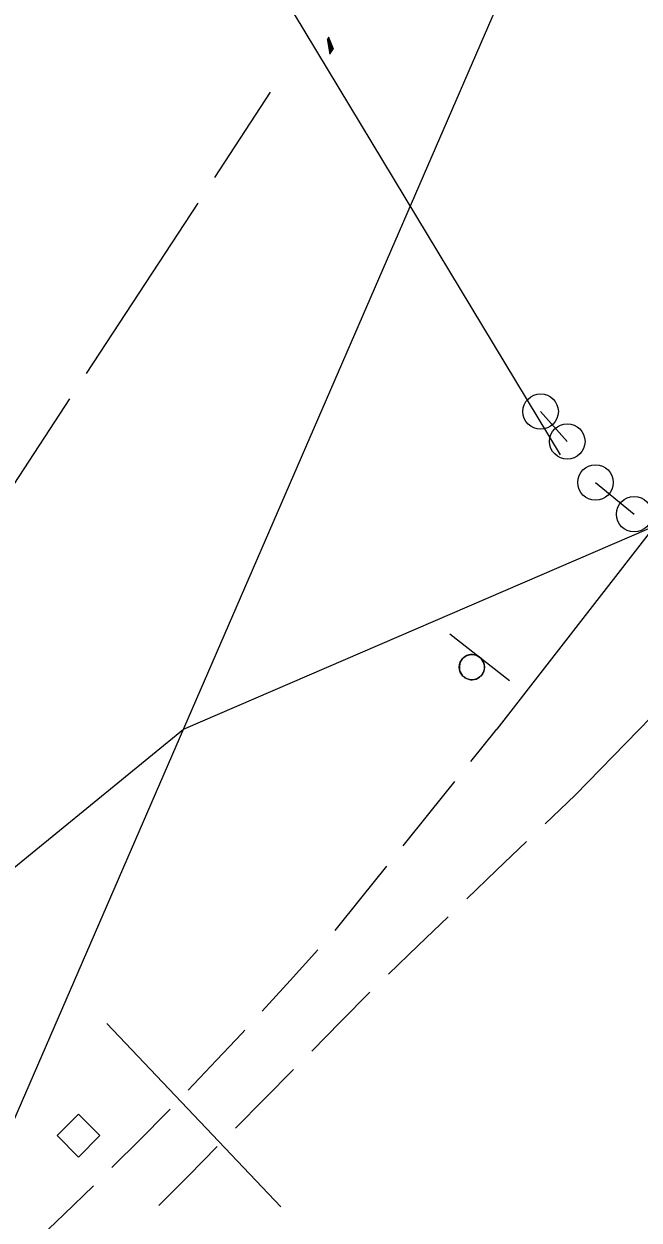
# Model space of a CAD drawing. Extents: x 2443269 to 2494951, y 591171 to 622130.
# Drawn here: x 2460430.2 to 2460489.5, y 602395.1 to 602510.4 of the extents above; entities that cross this region are included whole.
import ezdxf

# ---------------------------------------------------------------- set-up
doc = ezdxf.new("R2010")
doc.units = 0
for name, color, linetype in [('DESIGN - SHEET - Light Grid', 7, 'Continuous'), ('SURVEY - DRAINAGE - Area Shapes', 7, 'Continuous'), ('SURVEY - NON-TRANSPORTATION - Features', 7, 'Continuous'), ('SURVEY - PROPERTY - ROW Lines', 7, 'Continuous'), ('SURVEY - TRAFFIC CONTROL - Signs and Devices with Text', 7, 'Continuous'), ('SURVEY - TRANSPORTATION - Features', 7, 'Continuous'), ('SURVEY - UTILITIES - Electric (Overhead) with Text', 7, 'Continuous')]:
    doc.layers.add(name, color=color, linetype=linetype)

# ---------------------------------------------------------------- blocks, each defined once
blk = doc.blocks.new('xsign')
at = {"layer": 'SURVEY - TRAFFIC CONTROL - Signs and Devices with Text'}
for p, q in [((1.216, 3.648), (1.216, -3.648)), ((-0.322, 1.172), (-0.497, 1.109)), ((-0.139, 1.207), (-0.322, 1.172)), ((-0.322, 1.172), (-0.322, 1.172)), ((0.046, 1.215), (-0.139, 1.207)), ((-0.139, 1.207), (-0.139, 1.207)), ((0.231, 1.193), (0.046, 1.215)), ((0.046, 1.215), (0.046, 1.215)), ((0.411, 1.144), (0.231, 1.193)), ((0.231, 1.193), (0.231, 1.193)), ((-1.184, 0.277), (-1.212, 0.093)), ((-1.212, 0.093), (-1.212, 0.093)), ((-1.212, 0.093), (-1.212, -0.093)), ((-1.127, 0.454), (-1.184, 0.277)), ((-1.184, 0.277), (-1.184, 0.277)), ((-1.045, 0.621), (-1.127, 0.454)), ((-1.127, 0.454), (-1.127, 0.454)), ((-0.938, 0.773), (-1.045, 0.621)), ((-1.045, 0.621), (-1.045, 0.621)), ((-0.809, 0.907), (-0.938, 0.773)), ((-0.938, 0.773), (-0.938, 0.773)), ((-0.66, 1.02), (-0.809, 0.907)), ((-0.809, 0.907), (-0.809, 0.907)), ((-0.497, 1.109), (-0.66, 1.02)), ((-0.66, 1.02), (-0.66, 1.02)), ((-0.497, 1.109), (-0.497, 1.109)), ((0.58, 1.068), (0.411, 1.144)), ((0.411, 1.144), (0.411, 1.144)), ((0.737, 0.967), (0.58, 1.068)), ((0.58, 1.068), (0.58, 1.068)), ((0.876, 0.843), (0.737, 0.967)), ((0.737, 0.967), (0.737, 0.967)), ((0.994, 0.699), (0.876, 0.843)), ((0.876, 0.843), (0.876, 0.843)), ((1.089, 0.539), (0.994, 0.699)), ((0.994, 0.699), (0.994, 0.699)), ((1.159, 0.366), (1.089, 0.539)), ((1.089, 0.539), (1.089, 0.539)), ((1.201, 0.185), (1.159, 0.366)), ((1.159, 0.366), (1.159, 0.366)), ((1.216, 0), (1.201, 0.185)), ((1.201, 0.185), (1.201, 0.185)), ((1.201, -0.185), (1.216, 0)), ((-1.212, -0.093), (-1.212, -0.093)), ((-1.212, -0.093), (-1.184, -0.277)), ((-1.184, -0.277), (-1.184, -0.277)), ((-1.184, -0.277), (-1.127, -0.454)), ((-1.127, -0.454), (-1.127, -0.454)), ((-1.127, -0.454), (-1.045, -0.621)), ((-1.045, -0.621), (-1.045, -0.621)), ((-1.045, -0.621), (-0.938, -0.773)), ((-0.938, -0.773), (-0.938, -0.773)), ((-0.938, -0.773), (-0.809, -0.907)), ((-0.809, -0.907), (-0.809, -0.907)), ((-0.809, -0.907), (-0.66, -1.02)), ((-0.66, -1.02), (-0.66, -1.02)), ((-0.66, -1.02), (-0.497, -1.109)), ((-0.497, -1.109), (-0.497, -1.109)), ((-0.497, -1.109), (-0.322, -1.172)), ((0.231, -1.193), (0.411, -1.144)), ((0.411, -1.144), (0.58, -1.068)), ((0.411, -1.144), (0.411, -1.144)), ((0.58, -1.068), (0.737, -0.967)), ((0.58, -1.068), (0.58, -1.068)), ((0.737, -0.967), (0.876, -0.843)), ((0.737, -0.967), (0.737, -0.967)), ((0.876, -0.843), (0.994, -0.699)), ((0.876, -0.843), (0.876, -0.843)), ((0.994, -0.699), (1.089, -0.539)), ((0.994, -0.699), (0.994, -0.699)), ((1.089, -0.539), (1.159, -0.366)), ((1.089, -0.539), (1.089, -0.539)), ((1.159, -0.366), (1.201, -0.185)), ((1.159, -0.366), (1.159, -0.366)), ((1.201, -0.185), (1.201, -0.185)), ((-0.322, -1.172), (-0.322, -1.172)), ((-0.322, -1.172), (-0.139, -1.207)), ((-0.139, -1.207), (-0.139, -1.207)), ((-0.139, -1.207), (0.046, -1.215)), ((0.046, -1.215), (0.231, -1.193)), ((0.046, -1.215), (0.046, -1.215)), ((0.231, -1.193), (0.231, -1.193))]:
    blk.add_line(p, q, dxfattribs=at)
blk.add_circle((0, 0), 1.216, dxfattribs=at)

msp = doc.modelspace()

# ---------------------------------------------------------------- linework, layer by layer
at = {"layer": 'SURVEY - DRAINAGE - Area Shapes'}
msp.add_lwpolyline([(2460353.962, 601945.026), (2460249.104, 601770.977), (2460013.973, 601448.937), (2459806.928, 601226.151), (2459621.896, 601062.242), (2459499.028, 600967.526), (2459400.545, 601059.837), (2459309.68, 601130.037), (2459144.081, 601205.667), (2459060.551, 601360.442), (2459079.372, 601494.233), (2459186.712, 601618.749), (2459933.066, 602036.23), (2460201.434, 602187.308), (2460285.186, 602311.676), (2460445.562, 602442.421), (2460611.845, 602514.091), (2460491.296, 602232.712)], close=True, dxfattribs=at)
at = {"layer": 'SURVEY - NON-TRANSPORTATION - Features'}
msp.add_line((2460438.179, 602414.045), (2460454.97, 602396.384), dxfattribs=at)
msp.add_lwpolyline([(2460481.945, 602468.874), (2460444.475, 602530.918), (2460433.458, 602549.192)], dxfattribs=at)
msp.add_lwpolyline([(2460434.407, 602404.281), (2460435.438, 602405.312), (2460437.501, 602403.25), (2460435.438, 602401.188), (2460433.376, 602403.25)], close=True, dxfattribs=at)
at = {"layer": 'SURVEY - PROPERTY - ROW Lines'}
msp.add_line((2460351.312, 602225.369), (2460626.709, 602859.664), dxfattribs=at)
at = {"layer": 'SURVEY - TRAFFIC CONTROL - Signs and Devices with Text'}
for p, q in [((2460480.021, 602473.039), (2460482.596, 602470.16)), ((2460485.314, 602466.201), (2460489.047, 602463.146))]:
    msp.add_line(p, q, dxfattribs=at)
for centre in [(2460480.022, 602473.038), (2460482.596, 602470.159), (2460485.315, 602466.201), (2460489.048, 602463.145)]:
    msp.add_circle(centre, 1.708, dxfattribs=at)
at = {"layer": 'SURVEY - TRANSPORTATION - Features'}
for p, q in [((2460473.298, 602439.327), (2460475.796, 602442.435)), ((2460475.796, 602442.435), (2460475.796, 602442.435)), ((2460469.24, 602434.277), (2460471.737, 602437.385)), ((2460483.339, 602436.079), (2460480.457, 602433.319)), ((2460466.742, 602431.169), (2460469.24, 602434.277)), ((2460478.656, 602431.594), (2460475.774, 602428.834)), ((2460462.684, 602426.119), (2460465.182, 602429.227)), ((2460475.774, 602428.834), (2460472.892, 602426.075)), ((2460460.187, 602423.011), (2460462.684, 602426.119)), ((2460471.091, 602424.35), (2460468.209, 602421.59)), ((2460455.85, 602418.199), (2460458.534, 602421.148)), ((2460468.209, 602421.59), (2460465.327, 602418.83)), ((2460453.167, 602415.251), (2460455.85, 602418.199)), ((2460463.555, 602417.075), (2460460.747, 602414.24)), ((2460460.747, 602414.24), (2460457.939, 602411.405)), ((2460448.75, 602410.511), (2460451.233, 602413.126)), ((2460451.233, 602413.126), (2460451.489, 602413.408)), ((2460446.005, 602407.62), (2460448.75, 602410.511)), ((2460456.184, 602409.634), (2460453.375, 602406.799)), ((2460443.871, 602405.374), (2460444.289, 602405.813)), ((2460453.375, 602406.799), (2460450.567, 602403.964)), ((2460441.478, 602402.986), (2460443.871, 602405.374)), ((2460438.657, 602400.169), (2460441.478, 602402.986)), ((2460448.812, 602402.193), (2460446.003, 602399.358)), ((2460446.003, 602399.358), (2460443.195, 602396.523)), ((2460434.008, 602395.657), (2460436.888, 602398.413)), ((2460431.127, 602392.901), (2460434.008, 602395.657))]:
    msp.add_line(p, q, dxfattribs=at)
for points in [[(2460646.409, 602649.627), (2460556.39, 602539.115), (2460490.493, 602461.332), (2460475.796, 602442.435)], [(2460483.339, 602436.079), (2460507.808, 602461.139), (2460533.057, 602490.942), (2460560.633, 602520.496), (2460588.213, 602544.152), (2460598.983, 602539.309)]]:
    msp.add_lwpolyline(points, dxfattribs=at)
at = {"layer": 'SURVEY - UTILITIES - Electric (Overhead) with Text'}
for p, q in [((2460453.929, 602503.807), (2460448.552, 602495.597)), ((2460446.939, 602493.134), (2460436.186, 602476.714)), ((2460434.574, 602474.25), (2460429.197, 602466.04))]:
    msp.add_line(p, q, dxfattribs=at)

# ---------------------------------------------------------------- block references
at = {"layer": 'DESIGN - SHEET - Light Grid', "rotation": 52.125261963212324}
msp.add_blockref('xsign', (2460473.391, 602448.404), dxfattribs=at)

# ---------------------------------------------------------------- texts
at = {"layer": 'SURVEY - UTILITIES - Electric (Overhead) with Text'}
msp.add_text('´', height=5, rotation=236.78154, dxfattribs=at).set_placement((2460456.123, 602511.722))

doc.saveas('drawing.dxf')
